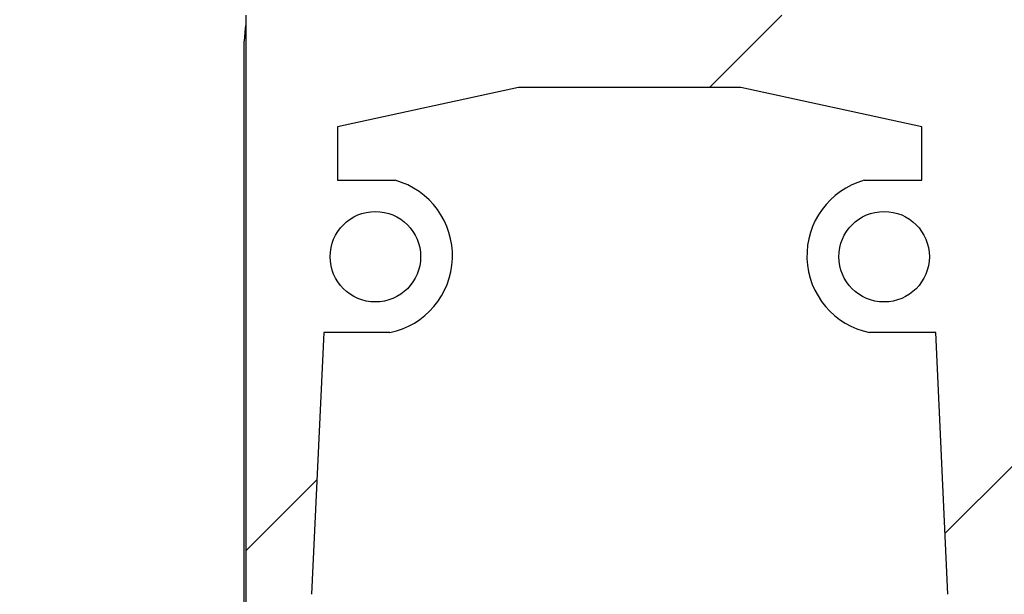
# Model space of a CAD drawing. Header units: inches. Extents: x 170 to 288, y 234 to 248.
# Tile 353 of 480: x 244.98 to 245.236, y 236.018 to 236.167. Entities that reach past the tile are written whole.
import ezdxf

# ---------------------------------------------------------------- set-up
doc = ezdxf.new("R2010")
doc.units = ezdxf.units.IN
doc.header["$LTSCALE"] = 0.25
doc.header["$MEASUREMENT"] = 0
doc.layers.add('DETAILS', color=4, linetype='Continuous')

msp = doc.modelspace()

# ---------------------------------------------------------------- hatches: boundary and pattern name
at = {"layer": 'DETAILS'}
h = msp.add_hatch(dxfattribs=at)
h.set_pattern_fill('ANSI34', color=256, style=0)
h.set_pattern_definition([(45, (239.5543638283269, 231.7817086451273), (-0.5303300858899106, 0.5303300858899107), []), (45, (239.7311405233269, 231.7817086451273), (-0.5303300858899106, 0.5303300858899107), []), (45, (239.9079172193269, 231.7817086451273), (-0.5303300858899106, 0.5303300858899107), []), (45, (240.0846939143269, 231.7817086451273), (-0.5303300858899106, 0.5303300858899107), [])])
edge = h.paths.add_edge_path(flags=0)
edge.add_line((245.2604980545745, 235.7233197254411), (245.2380551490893, 235.8891610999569))
edge.add_line((245.2380551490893, 235.8891610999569), (245.2380551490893, 236.1679315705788))
edge.add_line((245.2380551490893, 236.1679315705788), (245.1744642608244, 236.1679315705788))
edge.add_line((245.1744642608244, 236.1679315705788), (245.1744642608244, 236.1879117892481))
edge.add_line((245.1744642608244, 236.1879117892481), (245.2178828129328, 236.1879117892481))
edge.add_line((245.2178828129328, 236.1879117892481), (245.2178828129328, 236.2117343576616))
edge.add_line((245.2178828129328, 236.2117343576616), (245.0591937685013, 236.2117343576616))
edge.add_line((245.0591937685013, 236.2117343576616), (245.0591937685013, 236.1879117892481))
edge.add_line((245.0591937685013, 236.1879117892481), (245.1026123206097, 236.1879117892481))
edge.add_line((245.1026123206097, 236.1879117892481), (245.1026123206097, 236.1679315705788))
edge.add_line((245.1026123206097, 236.1679315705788), (245.0390214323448, 236.1679315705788))
edge.add_line((245.0390214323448, 236.1679315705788), (245.0390214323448, 235.8891610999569))
edge.add_line((245.0390214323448, 235.8891610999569), (245.0165785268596, 235.7233197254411))
edge.add_line((245.0165785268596, 235.7233197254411), (244.9814533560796, 235.6788172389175))
edge.add_arc((244.9855202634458, 235.675607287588), 0.005181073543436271, 141.716476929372, 326.3110189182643)
edge.add_line((244.9898312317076, 235.672733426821), (245.0255616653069, 235.7188096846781))
edge.add_line((245.0255616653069, 235.7188096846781), (245.0460408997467, 235.8600671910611))
edge.add_arc((245.0428870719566, 235.8605244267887), 0.003186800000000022, 351.7508458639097, 418.968403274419)
edge.add_arc((245.0467342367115, 235.8669191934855), 0.004276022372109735, -13.446066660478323, 238.9684032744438, ccw=False)
edge.add_arc((245.1351800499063, 235.9075522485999), 0.09400603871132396, 206.2836781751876, 272.0472511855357)
edge.add_arc((245.1418965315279, 235.9075522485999), 0.09400603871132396, 267.9527488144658, 333.7163218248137)
edge.add_arc((245.2303423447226, 235.8669191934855), 0.004276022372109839, -58.96840327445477, 193.4460666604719, ccw=False)
edge.add_arc((245.2341895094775, 235.8605244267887), 0.003186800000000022, 121.0315967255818, 188.2491541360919)
edge.add_line((245.2310356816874, 235.8600671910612), (245.2515149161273, 235.7188096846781))
edge.add_line((245.2515149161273, 235.7188096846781), (245.2872453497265, 235.672733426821))
edge.add_arc((245.2915563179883, 235.675607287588), 0.005181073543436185, 213.6889810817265, 398.2835230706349)
edge.add_line((245.2956232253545, 235.6788172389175), (245.2604980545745, 235.7233197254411))
edge = h.paths.add_edge_path(flags=0)
edge.add_arc((245.1385382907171, 236.1842615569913), 0.01632998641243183, 0, 360)
edge = h.paths.add_edge_path(flags=0)
edge.add_arc((245.0725756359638, 236.1052598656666), 0.01173838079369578, 0, 360)
edge = h.paths.add_edge_path(flags=0)
edge.add_arc((245.1314337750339, 235.9031468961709), 0.03416172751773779, 109.3291004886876, 247.6570294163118)
edge.add_line((245.1184471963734, 235.871549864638), (245.0944454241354, 235.8321890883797))
edge.add_arc((245.1384424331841, 235.9131038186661), 0.09210282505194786, 188.6017576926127, 241.46506864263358, ccw=False)
edge.add_line((245.0473755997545, 235.8993283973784), (245.0473755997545, 235.981320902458))
edge.add_arc((245.0508335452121, 235.9784256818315), 0.004509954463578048, 50.06170250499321, 140.0617025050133, ccw=False)
edge.add_arc((245.1377571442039, 236.0458800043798), 0.105623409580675, 217.2930556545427, 260.3911960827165)
edge.add_line((245.1201264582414, 235.9417384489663), (245.1201264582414, 235.9353830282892))
edge = h.paths.add_edge_path(flags=0)
edge.add_arc((245.1364947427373, 235.9067365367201), 0.08601892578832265, 248.440857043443, 271.36130148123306, ccw=False)
edge.add_line((245.1048861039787, 235.8267356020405), (245.1244995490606, 235.8634466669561))
edge.add_line((245.1244995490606, 235.8634466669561), (245.1525770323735, 235.8634466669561))
edge.add_line((245.1525770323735, 235.8634466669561), (245.1721904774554, 235.8267356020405))
edge.add_arc((245.1405818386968, 235.9067365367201), 0.08601892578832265, 268.6386985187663, 291.5591429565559, ccw=False)
edge = h.paths.add_edge_path(flags=0)
edge.add_arc((245.1456428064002, 235.9031468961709), 0.03416172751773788, 292.3429705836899, 430.6708995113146)
edge.add_line((245.1569501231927, 235.9353830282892), (245.1569501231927, 235.9417384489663))
edge.add_arc((245.1393194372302, 236.0458800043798), 0.1056234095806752, 279.6088039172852, 322.7069443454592)
edge.add_arc((245.226243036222, 235.9784256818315), 0.004509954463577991, 39.9382974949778, 129.9382974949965, ccw=False)
edge.add_line((245.2297009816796, 235.981320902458), (245.2297009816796, 235.8993283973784))
edge.add_arc((245.13863414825, 235.9131038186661), 0.09210282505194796, 298.5349313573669, 351.3982423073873, ccw=False)
edge.add_line((245.1826311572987, 235.8321890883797), (245.1586293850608, 235.871549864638))
edge = h.paths.add_edge_path(flags=0)
edge.add_arc((245.2045009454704, 236.1052598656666), 0.01173838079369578, 0, 360)
edge = h.paths.add_edge_path(flags=0)
edge.add_line((245.2143210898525, 236.1389805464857), (245.2143210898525, 236.125084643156))
edge.add_line((245.2143210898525, 236.125084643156), (245.1993443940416, 236.125084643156))
edge.add_arc((245.2048384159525, 236.1054947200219), 0.02034574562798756, 105.6662281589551, 258.4150358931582)
edge.add_line((245.2007525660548, 236.0855634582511), (245.2178828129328, 236.0855634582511))
edge.add_line((245.2178828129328, 236.0855634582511), (245.221027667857, 236.017660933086))
edge.add_arc((245.1397785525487, 236.0450579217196), 0.08574388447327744, 269.1712033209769, 341.36602859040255, ccw=False)
edge.add_arc((245.1372980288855, 236.0450579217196), 0.08574388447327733, 198.6339714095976, 270.8287966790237, ccw=False)
edge.add_line((245.0560489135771, 236.0176609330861), (245.0591937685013, 236.0855634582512))
edge.add_line((245.0591937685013, 236.0855634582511), (245.0763240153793, 236.0855634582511))
edge.add_arc((245.0722381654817, 236.1054947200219), 0.02034574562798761, 281.5849641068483, 434.3337718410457)
edge.add_line((245.0777321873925, 236.125084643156), (245.0627554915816, 236.125084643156))
edge.add_line((245.0627554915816, 236.125084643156), (245.0627554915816, 236.1389805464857))
edge.add_line((245.0627554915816, 236.1389805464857), (245.1096927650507, 236.1491708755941))
edge.add_line((245.1096927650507, 236.1491708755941), (245.1673838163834, 236.1491708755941))
edge.add_line((245.1673838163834, 236.1491708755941), (245.2143210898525, 236.1389805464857))
edge = h.paths.add_edge_path(flags=0)
edge.add_line((245.1018816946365, 235.9031468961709), (245.1184471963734, 235.9174198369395))
edge.add_line((245.1184471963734, 235.9174198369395), (245.1586293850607, 235.9174198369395))
edge.add_line((245.1586293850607, 235.9174198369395), (245.1751948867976, 235.9031468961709))
edge.add_arc((245.1420582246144, 235.9056470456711), 0.03323084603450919, 282.73448853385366, 355.6852287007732, ccw=False)
edge.add_line((245.1493834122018, 235.8732336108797), (245.1493834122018, 235.8957614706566))
edge.add_arc((245.1402681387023, 235.8940316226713), 0.009277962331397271, 10.74550573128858, 100.7455057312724)
edge.add_arc((245.1368084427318, 235.8940316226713), 0.009277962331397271, 79.25449426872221, 169.2544942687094)
edge.add_line((245.1276931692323, 235.8957614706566), (245.1276931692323, 235.8732336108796))
edge.add_arc((245.1350183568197, 235.9056470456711), 0.03323084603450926, 184.3147712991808, 257.2655114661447, ccw=False)

# ---------------------------------------------------------------- linework, layer by layer
for p, q in [((245.0390213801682, 236.1679324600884), (245.0390213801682, 235.889161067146)), ((245.0385383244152, 235.8855904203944), (245.0385383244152, 236.1611966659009)), ((245.1096927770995, 236.1491706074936), (245.0627555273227, 236.1389805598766)), ((245.1673838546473, 236.1491706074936), (245.1096927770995, 236.1491706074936)), ((245.2143211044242, 236.1389805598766), (245.1673838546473, 236.1491706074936)), ((245.0627555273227, 236.1389805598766), (245.0627555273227, 236.1250846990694)), ((245.2143211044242, 236.1250846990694), (245.2143211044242, 236.1389805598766)), ((245.0627555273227, 236.1250846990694), (245.0777321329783, 236.1250846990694)), ((245.1993443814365, 236.1250846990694), (245.2143211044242, 236.1250846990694)), ((245.0591937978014, 236.085563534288), (245.0560489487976, 236.0176611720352)), ((245.0763240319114, 236.085563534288), (245.0591937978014, 236.085563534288)), ((245.2178828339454, 236.085563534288), (245.2007525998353, 236.085563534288)), ((245.2210276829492, 236.0176611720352), (245.2178828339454, 236.085563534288))]:
    msp.add_line(p, q, dxfattribs=at)
at = {"layer": 'DETAILS', "flags": 128}
msp.add_lwpolyline([(245.0390213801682, 236.1655651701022), (245.0388225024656, 236.1645551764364), (245.0385383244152, 236.1611966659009)], dxfattribs=at)
at = {"layer": 'DETAILS'}
for centre in [(245.0725756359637, 236.1052598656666), (245.2045009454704, 236.1052598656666)]:
    msp.add_circle(centre, 0.01173838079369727, dxfattribs=at)
for centre, start, end in [((245.0722381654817, 236.1054947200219), 281.5849641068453, 74.33377184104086), ((245.2048384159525, 236.1054947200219), 105.6662281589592, 258.4150358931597)]:
    msp.add_arc(centre, 0.02034574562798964, start, end, dxfattribs=at)

doc.saveas('drawing.dxf')
